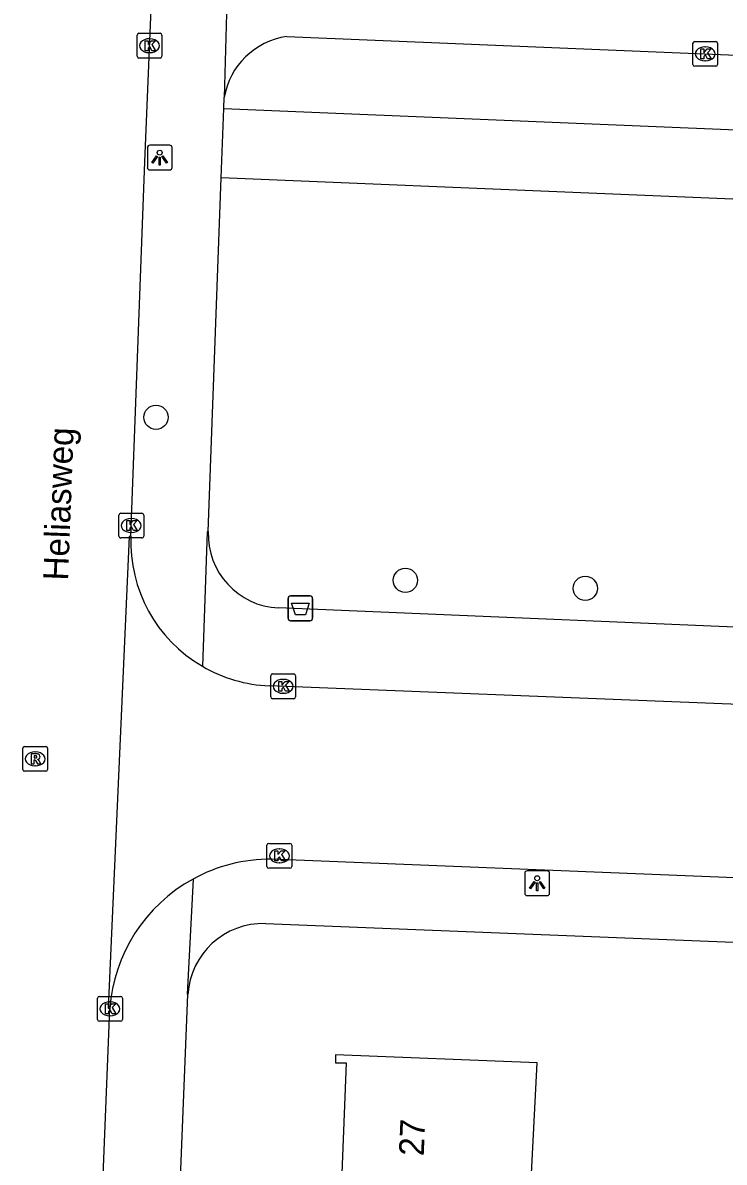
# Model space of a CAD drawing. Extents: x 160077 to 160945, y 386481 to 387498.
# Drawn here: x 160676.17 to 160704.44, y 386659.12 to 386705.03 of the extents above; entities that cross this region are included whole.
import ezdxf

# ---------------------------------------------------------------- set-up
doc = ezdxf.new("R2010")
doc.units = 0
for name, color, linetype in [('IMGEO_Afvalbak', 7, 'Continuous'), ('IMGEO_Boom', 7, 'Continuous'), ('IMGEO_Groenvoorziening', 7, 'Continuous'), ('IMGEO_Kolk', 7, 'Continuous'), ('IMGEO_Lichtpunt', 7, 'Continuous'), ('IMGEO_Openbare_ruimte_label', 7, 'Continuous'), ('IMGEO_Pand', 7, 'Continuous'), ('IMGEO_Pand_nummerreeks', 7, 'Continuous'), ('IMGEO_Rijbaan_lokaal_open', 7, 'Continuous'), ('IMGEO_Rioolput', 7, 'Continuous'), ('IMGEO_Voetpad_open', 7, 'Continuous')]:
    doc.layers.add(name, color=color, linetype=linetype)

msp = doc.modelspace()

# ---------------------------------------------------------------- linework, layer by layer
at = {"layer": 'IMGEO_Afvalbak'}
for p, q in [((160686.962, 386681.937), (160687.752, 386681.937)), ((160687.752, 386681.937), (160686.962, 386681.937)), ((160686.862, 386681.037), (160686.862, 386681.837)), ((160686.862, 386681.837), (160686.862, 386681.037)), ((160687.852, 386681.837), (160687.852, 386681.037)), ((160687.852, 386681.037), (160687.852, 386681.837)), ((160687.752, 386680.937), (160686.962, 386680.937)), ((160686.962, 386680.937), (160687.752, 386680.937))]:
    msp.add_line(p, q, dxfattribs=at)
msp.add_lwpolyline([(160687.005, 386681.651), (160687.709, 386681.651), (160687.56, 386681.181), (160687.154, 386681.181), (160687.005, 386681.651)], dxfattribs=at)
for centre, start, end in [((160686.962, 386681.837), 90, 180), ((160686.962, 386681.837), 90, 180), ((160687.752, 386681.837), 0, 90), ((160687.752, 386681.837), 360, 90), ((160686.962, 386681.037), 180, 270), ((160686.962, 386681.037), 180, 270), ((160687.752, 386681.037), 270, 0), ((160687.752, 386681.037), 270, 0)]:
    msp.add_arc(centre, 0.1, start, end, dxfattribs=at)
at = {"layer": 'IMGEO_Boom'}
for centre in [(160681.539, 386689.136), (160691.59, 386682.567), (160698.84, 386682.242)]:
    msp.add_circle(centre, 0.489, dxfattribs=at)
at = {"layer": 'IMGEO_Groenvoorziening'}
for points in [[(160684.265, 386701.578), (160734.304, 386699.5), (160737.203, 386679.324)], [(160730.668, 386696.179), (160730.558, 386696.843), (160684.161, 386698.783)]]:
    msp.add_lwpolyline(points, dxfattribs=at)
at = {"layer": 'IMGEO_Kolk'}
for p, q in [((160680.775, 386703.68), (160680.775, 386704.532)), ((160680.85, 386704.606), (160681.702, 386704.606)), ((160681.776, 386704.532), (160681.776, 386703.68)), ((160681.263, 386704.386), (160681.288, 386704.386)), ((160703.176, 386703.35), (160703.176, 386704.202)), ((160703.251, 386704.276), (160704.103, 386704.276)), ((160703.664, 386704.056), (160703.689, 386704.056)), ((160704.177, 386704.202), (160704.177, 386703.35)), ((160681.702, 386703.606), (160680.85, 386703.606)), ((160681.286, 386703.826), (160681.261, 386703.826)), ((160703.687, 386703.496), (160703.662, 386703.496)), ((160704.103, 386703.276), (160703.251, 386703.276)), ((160680.039, 386684.345), (160680.039, 386685.197)), ((160680.114, 386685.271), (160680.966, 386685.271)), ((160681.04, 386685.197), (160681.04, 386684.345)), ((160680.527, 386685.051), (160680.552, 386685.051)), ((160680.966, 386684.271), (160680.114, 386684.271)), ((160680.55, 386684.491), (160680.525, 386684.491)), ((160686.163, 386677.869), (160686.163, 386678.721)), ((160686.238, 386678.795), (160687.09, 386678.795)), ((160687.164, 386678.721), (160687.164, 386677.869)), ((160686.651, 386678.575), (160686.676, 386678.575)), ((160687.09, 386677.795), (160686.238, 386677.795)), ((160686.674, 386678.015), (160686.649, 386678.015)), ((160686.01, 386671.038), (160686.01, 386671.89)), ((160686.085, 386671.964), (160686.937, 386671.964)), ((160687.011, 386671.89), (160687.011, 386671.038)), ((160686.498, 386671.744), (160686.523, 386671.744)), ((160686.937, 386670.964), (160686.085, 386670.964)), ((160686.521, 386671.184), (160686.496, 386671.184)), ((160679.179, 386664.874), (160679.179, 386665.726)), ((160679.254, 386665.8), (160680.106, 386665.8)), ((160679.667, 386665.58), (160679.692, 386665.58)), ((160680.18, 386665.726), (160680.18, 386664.874)), ((160679.69, 386665.02), (160679.665, 386665.02)), ((160680.106, 386664.8), (160679.254, 386664.8))]:
    msp.add_line(p, q, dxfattribs=at)
for points in [[(160680.775, 386703.68), (160680.775, 386704.532)], [(160680.85, 386704.606), (160681.702, 386704.606)], [(160681.776, 386704.532), (160681.776, 386703.68)], [(160681.096, 386704.306), (160681.219, 386704.306), (160681.219, 386704.155), (160681.349, 386704.306), (160681.513, 386704.306), (160681.367, 386704.155), (160681.52, 386703.906), (160681.368, 386703.906), (160681.283, 386704.07), (160681.219, 386704.003), (160681.219, 386703.906), (160681.096, 386703.906), (160681.096, 386704.306)], [(160703.176, 386703.35), (160703.176, 386704.202)], [(160703.251, 386704.276), (160704.103, 386704.276)], [(160703.497, 386703.976), (160703.62, 386703.976), (160703.62, 386703.825), (160703.75, 386703.976), (160703.914, 386703.976), (160703.768, 386703.825), (160703.921, 386703.576), (160703.769, 386703.576), (160703.684, 386703.74), (160703.62, 386703.673), (160703.62, 386703.576), (160703.497, 386703.576), (160703.497, 386703.976)], [(160704.177, 386704.202), (160704.177, 386703.35)], [(160681.702, 386703.606), (160680.85, 386703.606)], [(160704.103, 386703.276), (160703.251, 386703.276)], [(160680.039, 386684.345), (160680.039, 386685.197)], [(160680.114, 386685.271), (160680.966, 386685.271)], [(160681.04, 386685.197), (160681.04, 386684.345)], [(160680.36, 386684.971), (160680.483, 386684.971), (160680.483, 386684.82), (160680.613, 386684.971), (160680.777, 386684.971), (160680.631, 386684.82), (160680.784, 386684.571), (160680.632, 386684.571), (160680.547, 386684.735), (160680.483, 386684.668), (160680.483, 386684.571), (160680.36, 386684.571), (160680.36, 386684.971)], [(160680.966, 386684.271), (160680.114, 386684.271)], [(160686.163, 386677.869), (160686.163, 386678.721)], [(160686.238, 386678.795), (160687.09, 386678.795)], [(160687.164, 386678.721), (160687.164, 386677.869)], [(160686.484, 386678.495), (160686.607, 386678.495), (160686.607, 386678.344), (160686.737, 386678.495), (160686.901, 386678.495), (160686.755, 386678.344), (160686.908, 386678.095), (160686.756, 386678.095), (160686.671, 386678.259), (160686.607, 386678.192), (160686.607, 386678.095), (160686.484, 386678.095), (160686.484, 386678.495)], [(160687.09, 386677.795), (160686.238, 386677.795)], [(160686.01, 386671.038), (160686.01, 386671.89)], [(160686.085, 386671.964), (160686.937, 386671.964)], [(160687.011, 386671.89), (160687.011, 386671.038)], [(160686.331, 386671.664), (160686.454, 386671.664), (160686.454, 386671.513), (160686.584, 386671.664), (160686.748, 386671.664), (160686.602, 386671.513), (160686.755, 386671.264), (160686.603, 386671.264), (160686.518, 386671.428), (160686.454, 386671.361), (160686.454, 386671.264), (160686.331, 386671.264), (160686.331, 386671.664)], [(160686.937, 386670.964), (160686.085, 386670.964)], [(160679.179, 386664.874), (160679.179, 386665.726)], [(160679.254, 386665.8), (160680.106, 386665.8)], [(160679.5, 386665.5), (160679.623, 386665.5), (160679.623, 386665.349), (160679.753, 386665.5), (160679.917, 386665.5), (160679.771, 386665.349), (160679.924, 386665.1), (160679.772, 386665.1), (160679.687, 386665.264), (160679.623, 386665.197), (160679.623, 386665.1), (160679.5, 386665.1), (160679.5, 386665.5)], [(160680.18, 386665.726), (160680.18, 386664.874)], [(160680.106, 386664.8), (160679.254, 386664.8)]]:
    msp.add_lwpolyline(points, dxfattribs=at)
for centre, start, end in [((160680.852, 386704.53), 91.552, 178.448), ((160680.852, 386704.53), 91.552, 178.448), ((160681.7, 386704.53), 1.552, 88.448), ((160681.7, 386704.53), 1.552, 88.448), ((160703.253, 386704.2), 91.552, 178.448), ((160703.253, 386704.2), 91.552, 178.448), ((160704.101, 386704.2), 1.552, 88.448), ((160704.101, 386704.2), 1.552, 88.448), ((160680.852, 386703.682), 181.552, 268.448), ((160680.852, 386703.682), 181.552, 268.448), ((160681.7, 386703.682), 271.552, 358.448), ((160681.7, 386703.682), 271.552, 358.448), ((160703.253, 386703.352), 181.552, 268.448), ((160703.253, 386703.352), 181.552, 268.448), ((160704.101, 386703.352), 271.552, 358.448), ((160704.101, 386703.352), 271.552, 358.448), ((160680.116, 386685.195), 91.552, 178.448), ((160680.116, 386685.195), 91.552, 178.448), ((160680.964, 386685.195), 1.552, 88.448), ((160680.964, 386685.195), 1.552, 88.448), ((160680.116, 386684.347), 181.552, 268.448), ((160680.116, 386684.347), 181.552, 268.448), ((160680.964, 386684.347), 271.552, 358.448), ((160680.964, 386684.347), 271.552, 358.448), ((160686.24, 386678.719), 91.552, 178.448), ((160686.24, 386678.719), 91.552, 178.448), ((160687.088, 386678.719), 1.552, 88.448), ((160687.088, 386678.719), 1.552, 88.448), ((160686.24, 386677.871), 181.552, 268.448), ((160686.24, 386677.871), 181.552, 268.448), ((160687.088, 386677.871), 271.552, 358.448), ((160687.088, 386677.871), 271.552, 358.448), ((160686.087, 386671.888), 91.552, 178.448), ((160686.087, 386671.888), 91.552, 178.448), ((160686.935, 386671.888), 1.552, 88.448), ((160686.935, 386671.888), 1.552, 88.448), ((160686.087, 386671.04), 181.552, 268.448), ((160686.087, 386671.04), 181.552, 268.448), ((160686.935, 386671.04), 271.552, 358.448), ((160686.935, 386671.04), 271.552, 358.448), ((160679.256, 386665.724), 91.552, 178.448), ((160679.256, 386665.724), 91.552, 178.448), ((160680.104, 386665.724), 1.552, 88.448), ((160680.104, 386665.724), 1.552, 88.448), ((160679.256, 386664.876), 181.552, 268.448), ((160679.256, 386664.876), 181.552, 268.448), ((160680.104, 386664.876), 271.552, 358.448), ((160680.104, 386664.876), 271.552, 358.448)]:
    msp.add_arc(centre, 0.0765, start, end, dxfattribs=at)
for centre, major_axis, ratio, start_param, end_param in [((160681.262, 386704.106), (-0.387, 0.002), 0.722429, 4.712389, 7.853982), ((160681.287, 386704.106), (-0.39, 0.002), 0.717154, 1.570796, 4.712389), ((160703.663, 386703.776), (-0.387, 0.002), 0.722429, 4.712389, 7.853982), ((160703.688, 386703.776), (-0.39, 0.002), 0.717154, 1.570796, 4.712389), ((160680.526, 386684.771), (-0.387, 0.002), 0.722429, 4.712389, 7.853982), ((160680.551, 386684.771), (-0.39, 0.002), 0.717154, 1.570796, 4.712389), ((160686.65, 386678.295), (-0.387, 0.002), 0.722429, 4.712389, 7.853982), ((160686.675, 386678.295), (-0.39, 0.002), 0.717154, 1.570796, 4.712389), ((160686.497, 386671.464), (-0.387, 0.002), 0.722429, 4.712389, 7.853982), ((160686.522, 386671.464), (-0.39, 0.002), 0.717154, 1.570796, 4.712389), ((160679.666, 386665.3), (-0.387, 0.002), 0.722429, 4.712389, 7.853982), ((160679.691, 386665.3), (-0.39, 0.002), 0.717154, 1.570796, 4.712389)]:
    msp.add_ellipse(centre, major_axis=major_axis, ratio=ratio, start_param=start_param, end_param=end_param, dxfattribs=at)
at = {"layer": 'IMGEO_Lichtpunt'}
for p, q in [((160681.188, 386700), (160681.188, 386699.193)), ((160681.188, 386700), (160681.188, 386699.193)), ((160682.09, 386700.095), (160681.282, 386700.095)), ((160682.09, 386700.095), (160681.282, 386700.095)), ((160682.184, 386699.193), (160682.184, 386700)), ((160682.184, 386699.193), (160682.184, 386700)), ((160681.282, 386699.099), (160682.09, 386699.099)), ((160681.282, 386699.099), (160682.09, 386699.099)), ((160696.404, 386670.766), (160696.404, 386669.959)), ((160696.404, 386670.766), (160696.404, 386669.959)), ((160697.306, 386670.861), (160696.498, 386670.861)), ((160697.306, 386670.861), (160696.498, 386670.861)), ((160697.4, 386669.959), (160697.4, 386670.766)), ((160697.4, 386669.959), (160697.4, 386670.766)), ((160696.498, 386669.865), (160697.306, 386669.865)), ((160696.498, 386669.865), (160697.306, 386669.865))]:
    msp.add_line(p, q, dxfattribs=at)
for points in [[(160681.562, 386699.664), (160681.601, 386699.636), (160681.413, 386699.374), (160681.375, 386699.401), (160681.562, 386699.664)], [(160681.664, 386699.616), (160681.711, 386699.616), (160681.711, 386699.294), (160681.664, 386699.294), (160681.664, 386699.616)], [(160681.774, 386699.636), (160681.812, 386699.663), (160681.999, 386699.401), (160681.96, 386699.373), (160681.774, 386699.636)], [(160696.778, 386670.43), (160696.817, 386670.402), (160696.629, 386670.14), (160696.591, 386670.167), (160696.778, 386670.43)], [(160696.88, 386670.382), (160696.927, 386670.382), (160696.927, 386670.06), (160696.88, 386670.06), (160696.88, 386670.382)], [(160696.99, 386670.402), (160697.028, 386670.429), (160697.215, 386670.167), (160697.176, 386670.139), (160696.99, 386670.402)]]:
    msp.add_lwpolyline(points, dxfattribs=at)
for centre in [(160681.687, 386699.798), (160696.903, 386670.564)]:
    msp.add_circle(centre, 0.0994, dxfattribs=at)
for centre, start, end in [((160681.282, 386700), 90, 180), ((160681.282, 386700), 90, 180), ((160682.09, 386700), 0, 90), ((160682.09, 386700), 0, 90), ((160681.282, 386699.193), 180, 270), ((160681.282, 386699.193), 180, 270), ((160682.09, 386699.193), 270, 0), ((160682.09, 386699.193), 270, 360), ((160696.498, 386670.766), 90, 180), ((160696.498, 386670.766), 90, 180), ((160697.306, 386670.766), 0, 90), ((160697.306, 386670.766), 0, 90), ((160696.498, 386669.959), 180, 270), ((160696.498, 386669.959), 180, 270), ((160697.306, 386669.959), 270, 0), ((160697.306, 386669.959), 270, 360)]:
    msp.add_arc(centre, 0.0946, start, end, dxfattribs=at)
at = {"layer": 'IMGEO_Pand'}
msp.add_lwpolyline([(160696.576, 386656.865), (160696.643, 386658.136), (160696.906, 386663.129), (160688.778, 386663.442), (160688.776, 386663.126), (160689.204, 386663.123), (160688.978, 386657.31), (160688.534, 386657.327), (160688.527, 386657.165)], dxfattribs=at)
at = {"layer": 'IMGEO_Rijbaan_lokaal_open'}
for points in [[(160680.523, 386684.347), (160681.081, 386699.432), (160682.253, 386727.666), (160683.133, 386750), (160683.261, 386753.26), (160684.339, 386779.52)], [(160680.523, 386684.347), (160680.455, 386684.325), (160679.604, 386665.329), (160679.679, 386665.304)], [(160803.822, 386673.597), (160794.267, 386673.984), (160770.595, 386674.871), (160745.835, 386675.932), (160721.282, 386676.922), (160686.102, 386678.316)], [(160705.21, 386670.567), (160686.188, 386671.33)], [(160677.928, 386621.418), (160678.869, 386645.17), (160679.679, 386665.304)]]:
    msp.add_lwpolyline(points, dxfattribs=at)
for centre, radius, start, end in [((160686.336, 386684.127), 5.817, 177.8373, 239.755), ((160686.336, 386684.134), 5.823, 239.7917, 267.701), ((160686.154, 386664.835), 6.495, 89.6981, 118.7582), ((160686.156, 386664.838), 6.494, 118.7858, 175.8824)]:
    msp.add_arc(centre, radius, start, end, dxfattribs=at)
at = {"layer": 'IMGEO_Rioolput'}
for p, q in [((160676.166, 386674.945), (160676.166, 386675.797)), ((160676.241, 386675.871), (160677.093, 386675.871)), ((160676.654, 386675.651), (160676.679, 386675.651)), ((160677.167, 386675.797), (160677.167, 386674.945)), ((160676.677, 386675.091), (160676.652, 386675.091)), ((160677.093, 386674.871), (160676.241, 386674.871))]:
    msp.add_line(p, q, dxfattribs=at)
for points in [[(160676.166, 386674.945), (160676.166, 386675.797)], [(160676.241, 386675.871), (160677.093, 386675.871)], [(160676.755, 386675.569), (160676.503, 386675.571), (160676.503, 386675.171)], [(160676.681, 386675.49), (160676.627, 386675.49), (160676.627, 386675.409)], [(160677.167, 386675.797), (160677.167, 386674.945)], [(160676.503, 386675.171), (160676.627, 386675.171), (160676.627, 386675.333), (160676.638, 386675.333)], [(160676.627, 386675.409), (160676.679, 386675.409)], [(160676.685, 386675.304), (160676.756, 386675.171), (160676.896, 386675.171), (160676.831, 386675.297)], [(160677.093, 386674.871), (160676.241, 386674.871)]]:
    msp.add_lwpolyline(points, dxfattribs=at)
for centre, radius, start, end in [((160676.243, 386675.795), 0.0765, 91.552, 178.448), ((160676.243, 386675.795), 0.0765, 91.552, 178.448), ((160676.687, 386675.394), 0.0964, 77.0061, 93.1865), ((160676.754, 386675.459), 0.109, 350.3612, 89.416), ((160677.091, 386675.795), 0.0765, 1.552, 88.448), ((160677.091, 386675.795), 0.0765, 1.552, 88.448), ((160676.637, 386675.28), 0.0533, 26.0293, 88.6989), ((160676.663, 386675.598), 0.19, 274.7715, 282.9687), ((160676.701, 386675.451), 0.0378, 276.6634, 79.6772), ((160676.752, 386675.459), 0.112, 277.5842, 350.9817), ((160676.736, 386675.244), 0.108, 29.5134, 73.7905), ((160676.243, 386674.947), 0.0765, 181.552, 268.448), ((160676.243, 386674.947), 0.0765, 181.552, 268.448), ((160677.091, 386674.947), 0.0765, 271.552, 358.448), ((160677.091, 386674.947), 0.0765, 271.552, 358.448)]:
    msp.add_arc(centre, radius, start, end, dxfattribs=at)
for centre, major_axis, ratio, start_param, end_param in [((160676.653, 386675.371), (-0.387, 0.002), 0.722429, 4.712389, 7.853982), ((160676.678, 386675.371), (-0.39, 0.002), 0.717154, 1.570796, 4.712389)]:
    msp.add_ellipse(centre, major_axis=major_axis, ratio=ratio, start_param=start_param, end_param=end_param, dxfattribs=at)
at = {"layer": 'IMGEO_Voetpad_open'}
for points in [[(160684.392, 386705.888), (160684.282, 386702.016)], [(160686.805, 386704.475), (160734.065, 386702.512)], [(160684.265, 386701.578), (160684.282, 386702.016)], [(160684.161, 386698.783), (160684.265, 386701.578)], [(160683.645, 386684.533), (160684.161, 386698.783)], [(160683.645, 386684.533), (160683.602, 386684.524), (160683.406, 386679.102)], [(160733.424, 386679.476), (160686.48, 386681.453)], [(160683.029, 386670.529), (160682.794, 386665.888), (160682.825, 386665.878)], [(160685.945, 386668.735), (160708.53, 386667.837)], [(160681.105, 386622.883), (160682.825, 386665.878)]]:
    msp.add_lwpolyline(points, dxfattribs=at)
for centre, radius, start, end in [((160687.245, 386701.5), 3.007, 98.4066, 170.1214), ((160686.607, 386684.415), 2.964, 177.7123, 267.5441), ((160685.851, 386665.706), 3.03, 88.2148, 176.7462)]:
    msp.add_arc(centre, radius, start, end, dxfattribs=at)

# ---------------------------------------------------------------- texts
at = {"layer": 'IMGEO_Openbare_ruimte_label'}
msp.add_text('Heliasweg', height=1, rotation=87.8216, dxfattribs=at).set_placement((160677.99, 386682.545))
at = {"layer": 'IMGEO_Pand_nummerreeks'}
msp.add_text('27', height=1, rotation=87.603, dxfattribs=at).set_placement((160692.328, 386659.354))

doc.saveas('drawing.dxf')
